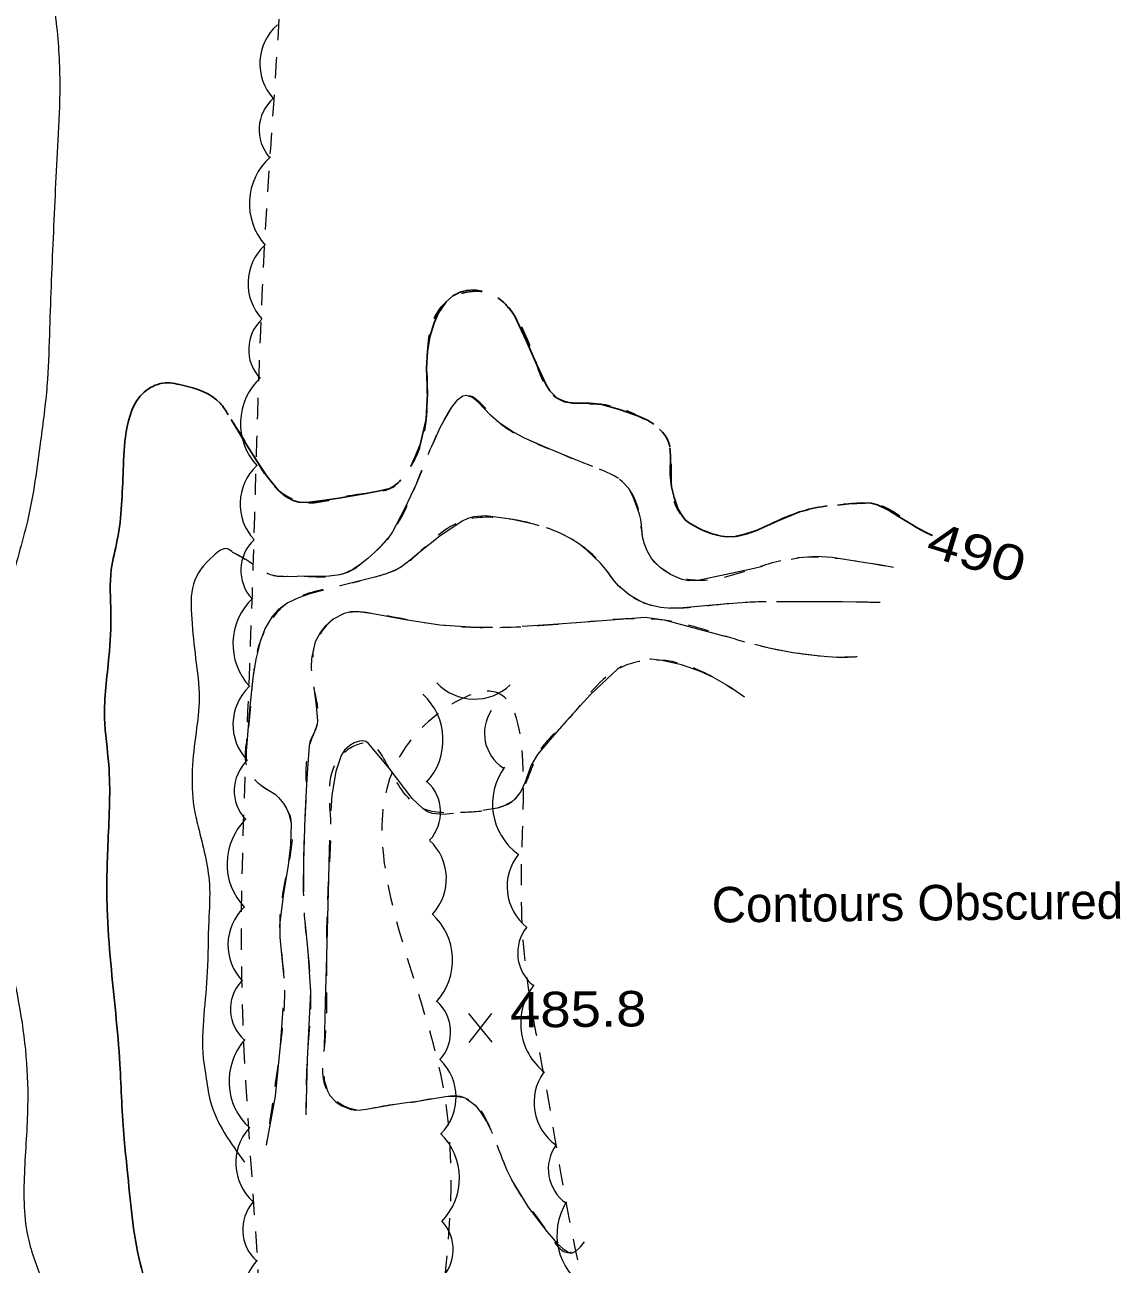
# Model space of a CAD drawing. Extents: x 2362213 to 2366494, y 6968794 to 6978110.
# Drawn here: x 2364548.2 to 2364696.4, y 6971176 to 6971343.7 of the extents above; entities that cross this region are included whole.
import ezdxf
from ezdxf.enums import TextEntityAlignment as Align

# ---------------------------------------------------------------- set-up
doc = ezdxf.new("R2010")
doc.units = 0
doc.header["$LTSCALE"] = 1.9
doc.linetypes.add('SHORT_DASHED', pattern=[2.7, 1.5, -1.2])
for name, color, linetype, lineweight in [('29', 7, 'Continuous', 13), ('31', 7, 'Continuous', 25), ('32', 7, 'Continuous', 25), ('35', 7, 'Continuous', 13), ('36', 7, 'Continuous', 13)]:
    doc.layers.add(name, color=color, linetype=linetype, lineweight=lineweight)

msp = doc.modelspace()

# ---------------------------------------------------------------- linework, layer by layer
at = {"layer": '29'}
for centre, radius, start, end in [((2364587.026, 6971338.4), 7.053, 131.65314, 221.65314), ((2364585.504, 6971329.475), 5.637, 131.65314, 221.65314), ((2364587.008, 6971319.474), 8.46, 131.65314, 221.65314), ((2364585.42, 6971308.681), 7.053, 132.88243, 222.88243), ((2364584.091, 6971299.725), 5.637, 132.88243, 222.88243), ((2364585.809, 6971289.759), 8.46, 132.88243, 222.88243), ((2364584.34, 6971278.844), 7.053, 133.03951, 223.03951), ((2364583.035, 6971269.885), 5.637, 133.03951, 223.03951), ((2364584.781, 6971259.923), 8.46, 133.03951, 223.03951), ((2364609.012, 6971259.479), 7.02, 223.50587, 313.50587), ((2364583.381, 6971249.019), 7.053, 133.37101, 223.37101), ((2364596.327, 6971246.92), 8.421, 317.35986, 47.35986), ((2364615.961, 6971247.843), 5.61, 146.73944, 236.73944), ((2364582.128, 6971240.052), 5.637, 133.37101, 223.37101), ((2364619.87, 6971238.28), 8.421, 143.76754, 233.76754), ((2364598.807, 6971237.163), 5.61, 317.35986, 47.35986), ((2364583.99, 6971230.162), 8.46, 133.97315, 223.97315), ((2364598.183, 6971228.173), 7.02, 317.35986, 47.35986), ((2364620.431, 6971227.117), 7.02, 141.49846, 231.49846), ((2364582.706, 6971219.209), 7.053, 133.97315, 223.97315), ((2364597.611, 6971217.174), 8.421, 317.77884, 47.77884), ((2364620.458, 6971218.106), 5.61, 141.49846, 231.49846), ((2364581.635, 6971210.518), 5.637, 138.11068, 228.11068), ((2364623.676, 6971208.6), 8.421, 141.89121, 231.89121), ((2364600.162, 6971207.435), 5.61, 317.77884, 47.77884), ((2364584.254, 6971200.749), 8.46, 138.11068, 228.11068), ((2364599.49, 6971198.615), 7.02, 315.72848, 45.72848), ((2364624.074, 6971197.892), 7.02, 144.67129, 234.67129), ((2364583.763, 6971189.731), 7.053, 138.11068, 228.11068), ((2364598.546, 6971187.679), 8.421, 315.72848, 45.72848), ((2364624.6, 6971188.896), 5.61, 144.67129, 234.67129), ((2364583.276, 6971180.703), 5.637, 138.25995, 228.25995), ((2364628.58, 6971179.976), 8.421, 148.26344, 238.26344), ((2364600.508, 6971177.998), 5.61, 313.688, 43.688), ((2364585.92, 6971170.941), 8.46, 138.25995, 228.25995)]:
    msp.add_arc(centre, radius, start, end, dxfattribs=at)
at = {"layer": '29', "linetype": 'SHORT_DASHED'}
for points in [[(2364577.69, 6971075.047), (2364579.29, 6971120.184), (2364580.17, 6971165.405), (2364577.6, 6971211.582), (2364578.72, 6971259.895), (2364580.684, 6971315.076), (2364583.342, 6971362.574), (2364582.348, 6971418.658), (2364583.179, 6971469.038), (2364581.378, 6971508.953), (2364580.351, 6971579.056), (2364585.114, 6971632.334), (2364584.87, 6971699.884), (2364582.326, 6971774.844), (2364585.046, 6971827.382), (2364586.299, 6971874.516), (2364587.992, 6971886.814), (2364587.862, 6971909.833), (2364589.094, 6971931.726), (2364587.912, 6971940.364)], [(2364612.867, 6971074.632), (2364611.629, 6971083.799), (2364613.532, 6971097.169), (2364630.824, 6971105.453), (2364642.638, 6971116.587), (2364638.028, 6971137.554), (2364625.322, 6971167.525), (2364618.513, 6971201.091), (2364615.346, 6971228.072), (2364610.743, 6971253.53), (2364602.275, 6971248.969), (2364604.395, 6971201.727), (2364604.221, 6971167.514), (2364601.637, 6971141.598), (2364599.158, 6971110.133), (2364597.352, 6971075.074)]]:
    msp.add_spline(points, degree=3, dxfattribs=at)
at = {"layer": '31', "lineweight": 13}
for p, q in [((2364611.375, 6971206.063), (2364608.258, 6971209.914)), ((2364608.295, 6971206.034), (2364611.338, 6971209.943))]:
    msp.add_line(p, q, dxfattribs=at)
at = {"layer": '31'}
msp.add_spline([(2364575.694, 6971290.918), (2364574.589, 6971292.477), (2364569.447, 6971294.938), (2364566.844, 6971295.193), (2364564.296, 6971293.959), (2364561.896, 6971288.606), (2364561.485, 6971283.463), (2364561.26, 6971278.74), (2364560.685, 6971273.984), (2364559.863, 6971270.006), (2364559.808, 6971264.165), (2364559.545, 6971258.182), (2364558.964, 6971249.886), (2364559.524, 6971243.601), (2364559.433, 6971233.26), (2364559.31, 6971224.079), (2364559.8, 6971216.753), (2364561.03, 6971203.104), (2364561.607, 6971192.949), (2364562.026, 6971188.833), (2364563.777, 6971176.169), (2364567.523, 6971165.124), (2364570.416, 6971154.341), (2364571.985, 6971141.795), (2364572.375, 6971131.269), (2364573.123, 6971118.885), (2364573.196, 6971117.596)], degree=3, dxfattribs=at)
at = {"layer": '32'}
for points in [[(2364610.047, 6971307.656), (2364609.006, 6971307.827), (2364607.957, 6971307.747), (2364607.177, 6971307.549), (2364606.082, 6971307.019), (2364605.18, 6971306.2), (2364604.105, 6971304.599), (2364603.527, 6971303.363), (2364602.965, 6971301.468), (2364602.634, 6971299.494), (2364602.516, 6971297.203), (2364602.639, 6971293.744), (2364602.471, 6971290.313), (2364601.644, 6971286.874), (2364601, 6971285.209), (2364600.607, 6971284.436)], [(2364633.27, 6971289.656), (2364632.425, 6971290.178), (2364631.2, 6971290.736), (2364628.63, 6971291.632), (2364626.033, 6971292.337), (2364624.562, 6971292.493), (2364622.292, 6971292.481), (2364621.2, 6971292.671), (2364620.176, 6971293.181), (2364619.207, 6971294.142), (2364618.679, 6971294.967), (2364617.433, 6971297.655), (2364616.011, 6971300.962), (2364614.48, 6971304.268), (2364613.781, 6971305.231), (2364613.417, 6971305.588)], [(2364598.237, 6971281.282), (2364598.048, 6971281.16), (2364597.571, 6971280.965), (2364595.955, 6971280.57), (2364594.317, 6971280.274), (2364592.48, 6971279.967), (2364590.633, 6971279.659), (2364588.456, 6971279.319), (2364586.269, 6971279.038), (2364585.237, 6971279.088), (2364584.475, 6971279.311), (2364583.399, 6971279.91), (2364582.452, 6971280.731), (2364580.954, 6971282.557), (2364579.686, 6971284.476), (2364577.645, 6971287.686), (2364576.091, 6971290.261)], [(2364654.161, 6971278.084), (2364652.954, 6971277.773), (2364650.024, 6971276.565), (2364647.136, 6971275.287), (2364645.711, 6971274.814), (2364644.284, 6971274.47), (2364643.216, 6971274.41), (2364642.405, 6971274.502), (2364641.172, 6971274.82), (2364639.957, 6971275.279), (2364639.114, 6971275.651), (2364637.977, 6971276.33), (2364637.483, 6971276.775), (2364637.038, 6971277.321), (2364636.509, 6971278.256), (2364636.015, 6971279.711), (2364635.661, 6971281.188), (2364635.485, 6971282.857), (2364635.53, 6971285.428), (2364635.421, 6971286.427)], [(2364670.954, 6971274.584), (2364670, 6971275.045), (2364669.065, 6971275.516), (2364666.37, 6971277.18), (2364665.012, 6971278.028), (2364663.535, 6971278.753), (2364662.683, 6971278.985), (2364661.372, 6971279.023), (2364660.064, 6971278.9), (2364658.105, 6971278.692)]]:
    msp.add_lwpolyline(points, dxfattribs=at)
at = {"layer": '32', "linetype": 'SHORT_DASHED'}
msp.add_spline([(2364670.954, 6971274.584), (2364669.065, 6971275.516), (2364663.535, 6971278.753), (2364660.064, 6971278.9), (2364652.954, 6971277.773), (2364647.136, 6971275.287), (2364644.284, 6971274.47), (2364639.957, 6971275.279), (2364637.038, 6971277.321), (2364635.661, 6971281.188), (2364634.937, 6971287.902), (2364631.2, 6971290.736), (2364626.033, 6971292.337), (2364620.176, 6971293.181), (2364617.433, 6971297.655), (2364614.48, 6971304.268), (2364611.001, 6971307.336), (2364605.18, 6971306.2), (2364602.634, 6971299.494), (2364602.471, 6971290.313), (2364600.165, 6971283.561), (2364597.571, 6971280.965), (2364594.317, 6971280.274), (2364590.633, 6971279.659), (2364586.269, 6971279.038), (2364582.452, 6971280.731), (2364579.686, 6971284.476), (2364575.684, 6971290.937)], degree=3, dxfattribs=at)
at = {"layer": '35'}
for points in [[(2364542.072, 6971711.187), (2364542.205, 6971707.709), (2364542.183, 6971701.648), (2364542.02, 6971692.466), (2364542.138, 6971683.267), (2364542.714, 6971675.242), (2364542.934, 6971665.844), (2364542.717, 6971653.941), (2364542.556, 6971643.499), (2364542.06, 6971627.404), (2364541.628, 6971612.868), (2364542.43, 6971595.816), (2364542.907, 6971575.159), (2364544.177, 6971560.501), (2364544.526, 6971547.952), (2364544.74, 6971532.875), (2364544.927, 6971520.575), (2364545.357, 6971504.829), (2364546.353, 6971489.518), (2364546.922, 6971474.872), (2364548.75, 6971462.56), (2364549.651, 6971452.817), (2364549.64, 6971436.286), (2364549.682, 6971419.297), (2364549.892, 6971407.737), (2364549.925, 6971401.088), (2364549.973, 6971386.597), (2364550.139, 6971372.319), (2364550.567, 6971359.851), (2364551.663, 6971349.752), (2364552.419, 6971343.908), (2364552.9, 6971335.373), (2364552.63, 6971328.031), (2364551.996, 6971314.823), (2364551.49, 6971301.718), (2364551.166, 6971294.834), (2364550.298, 6971287.376), (2364548.521, 6971276.538), (2364546.285, 6971267.706), (2364545.619, 6971258.92), (2364546.489, 6971246.317), (2364546.173, 6971233.274), (2364545.764, 6971219.539), (2364546.984, 6971213.201), (2364548.563, 6971198.665), (2364548.16, 6971189.491), (2364548.457, 6971180.393), (2364550.385, 6971174.241), (2364553.53, 6971166.241), (2364554.269, 6971161.128), (2364556.051, 6971152.574), (2364556.307, 6971150.867), (2364556.954, 6971139.672), (2364556.528, 6971129.758), (2364556.654, 6971118.618), (2364559.794, 6971106.087), (2364558.902, 6971097.869), (2364557.613, 6971088.336), (2364556.191, 6971084.271), (2364552.978, 6971075.191)], [(2364576.352, 6971272.263), (2364575.587, 6971272.776), (2364573.677, 6971271.857), (2364570.973, 6971268.012), (2364570.748, 6971263.32), (2364571.279, 6971257.974), (2364571.76, 6971252.568), (2364571.334, 6971247.954), (2364571.04, 6971237.901), (2364571.616, 6971235.196), (2364573.14, 6971227.42), (2364573.048, 6971222.409), (2364572.853, 6971215.557), (2364572.388, 6971209.732), (2364572.304, 6971203.881), (2364572.646, 6971201.544), (2364573.259, 6971198.11), (2364577.897, 6971189.844)]]:
    msp.add_spline(points, degree=3, dxfattribs=at)
at = {"layer": '36'}
for points in [[(2364625.023, 6971283.908), (2364624.291, 6971284.191), (2364622.484, 6971284.894), (2364619.111, 6971286.292), (2364615.757, 6971287.759), (2364613.988, 6971288.762), (2364612.307, 6971289.886), (2364611.167, 6971290.875), (2364609.521, 6971292.63), (2364608.724, 6971293.272), (2364607.942, 6971293.545), (2364607.433, 6971293.44), (2364606.568, 6971292.792), (2364605.945, 6971292.016), (2364604.382, 6971289.241), (2364603.432, 6971287.082)], [(2364601.867, 6971283.397), (2364601.105, 6971281.549), (2364599.575, 6971278.304), (2364597.906, 6971275.108), (2364597.226, 6971274.092), (2364595.989, 6971272.75), (2364594.581, 6971271.497), (2364592.794, 6971270.089), (2364591.829, 6971269.57), (2364590.782, 6971269.25), (2364589.344, 6971269.077), (2364585.033, 6971269.056), (2364583.223, 6971268.988), (2364582.323, 6971269.04), (2364581.421, 6971269.271), (2364581.411, 6971269.271)], [(2364647.953, 6971270.415), (2364646.855, 6971270.144), (2364643.044, 6971269.298), (2364639.222, 6971268.511), (2364637.912, 6971268.459), (2364636.95, 6971268.67), (2364635.524, 6971269.306), (2364634.125, 6971270.273), (2364633.348, 6971271.006), (2364632.892, 6971271.591), (2364632.373, 6971272.536), (2364631.973, 6971273.553), (2364631.744, 6971274.521), (2364631.6, 6971276.009), (2364631.503, 6971276.748), (2364631.326, 6971277.467), (2364630.483, 6971279.839), (2364629.863, 6971280.933), (2364629.003, 6971281.895), (2364628.62, 6971282.181)], [(2364617.75, 6971275.877), (2364617.038, 6971276.111), (2364613.902, 6971276.781), (2364610.547, 6971277.249), (2364608.888, 6971277.123), (2364608.1, 6971276.906), (2364607.353, 6971276.548), (2364604.322, 6971274.479), (2364601.463, 6971272.242), (2364600.322, 6971271.271), (2364599.141, 6971270.34), (2364598.286, 6971269.872), (2364596.922, 6971269.359), (2364595.515, 6971268.955), (2364592.642, 6971268.238), (2364592.462, 6971268.196)], [(2364645.869, 6971265.515), (2364644.53, 6971265.432), (2364641.683, 6971265.195), (2364639.205, 6971264.981), (2364636.727, 6971264.758), (2364635.697, 6971264.728), (2364634.166, 6971264.863), (2364632.633, 6971265.209), (2364631.478, 6971265.648), (2364629.909, 6971266.583), (2364628.507, 6971267.779), (2364627.85, 6971268.523), (2364626.989, 6971269.715), (2364626.068, 6971270.856), (2364624.211, 6971272.609), (2364623.203, 6971273.399), (2364622.096, 6971274.119), (2364621.473, 6971274.433)], [(2364578.001, 6971271.349), (2364577.397, 6971271.693), (2364576.302, 6971272.293)], [(2364665.696, 6971270.264), (2364663.803, 6971270.616), (2364661.89, 6971270.907), (2364657.413, 6971271.605), (2364655.171, 6971271.754), (2364652.963, 6971271.582), (2364651.845, 6971271.332)], [(2364588.582, 6971267.209), (2364586.716, 6971266.691), (2364585.211, 6971266.157), (2364583.737, 6971265.473), (2364582.426, 6971264.53), (2364581.634, 6971263.633), (2364580.699, 6971262.075), (2364580.055, 6971260.378), (2364579.429, 6971257.862), (2364579.023, 6971255.328), (2364578.63, 6971251.474), (2364578.287, 6971247.62), (2364578.118, 6971245.429), (2364578.108, 6971244.328), (2364578.13, 6971244.129)], [(2364611.441, 6971262.168), (2364609.141, 6971262.166), (2364604.316, 6971262.48), (2364599.659, 6971263.206), (2364595.042, 6971264.061), (2364593.21, 6971264.273), (2364592.29, 6971264.244), (2364591.382, 6971264.046), (2364589.81, 6971263.222), (2364588.788, 6971262.332), (2364588.156, 6971261.536), (2364587.468, 6971260.218), (2364587.141, 6971258.815), (2364587.138, 6971258.125)], [(2364663.871, 6971265.516), (2364662.241, 6971265.561), (2364660.6, 6971265.585), (2364656.98, 6971265.61), (2364653.36, 6971265.616), (2364650.369, 6971265.628), (2364649.869, 6971265.623)], [(2364643.084, 6971260.898), (2364639.204, 6971261.942), (2364634.723, 6971263.119), (2364632.089, 6971263.484), (2364624.033, 6971262.878), (2364618.998, 6971262.5), (2364615.44, 6971262.266)], [(2364660.781, 6971258.166), (2364659.462, 6971258.104), (2364658.131, 6971258.111), (2364656.741, 6971258.178), (2364655.349, 6971258.305), (2364652.085, 6971258.714), (2364648.878, 6971259.353), (2364646.943, 6971259.865)], [(2364645.531, 6971252.741), (2364643.478, 6971254.171), (2364641.266, 6971255.42), (2364639.579, 6971256.214), (2364637.01, 6971257.11), (2364634.414, 6971257.705), (2364632.883, 6971257.861), (2364632.713, 6971257.849)], [(2364628.891, 6971256.863), (2364628.354, 6971256.507), (2364624.697, 6971253.102), (2364621.471, 6971249.522), (2364619.473, 6971247.272), (2364617.535, 6971244.984), (2364616.688, 6971243.546), (2364615.811, 6971241.137), (2364615.272, 6971239.973), (2364614.482, 6971238.925), (2364613.946, 6971238.479), (2364613.509, 6971238.215), (2364612.812, 6971237.919), (2364612.074, 6971237.712), (2364610.127, 6971237.383)], [(2364587.286, 6971254.126), (2364587.321, 6971253.667), (2364587.59, 6971251.579), (2364587.78, 6971249.501), (2364587.734, 6971249.06), (2364587.491, 6971248.318), (2364586.962, 6971247.233), (2364586.737, 6971246.671), (2364586.623, 6971246.1), (2364586.391, 6971243.117), (2364586.219, 6971240.126), (2364586.137, 6971238.305), (2364586.064, 6971236.474), (2364585.962, 6971233.523), (2364585.87, 6971230.562), (2364585.853, 6971227.181), (2364585.87, 6971226.392)], [(2364606.149, 6971236.985), (2364604.711, 6971236.841), (2364603.329, 6971236.978), (2364602.667, 6971237.232), (2364602.013, 6971237.656), (2364600.59, 6971239.002), (2364597.452, 6971243.103), (2364596.066, 6971244.779), (2364594.68, 6971246.456), (2364594.297, 6971246.733), (2364593.876, 6971246.819), (2364593.466, 6971246.785), (2364592.709, 6971246.528), (2364592.162, 6971246.192), (2364591.438, 6971245.545), (2364590.965, 6971244.811), (2364590.255, 6971242.674), (2364589.706, 6971239.46), (2364589.576, 6971237.367)], [(2364580.081, 6971240.837), (2364580.595, 6971240.452), (2364581.58, 6971239.892), (2364582.064, 6971239.567), (2364582.497, 6971239.161), (2364583.165, 6971238.326), (2364583.592, 6971237.66), (2364584.052, 6971236.625), (2364584.177, 6971236.086), (2364584.222, 6971235.526), (2364584.098, 6971232.765), (2364583.805, 6971230.002), (2364583.171, 6971226.146), (2364582.648, 6971222.271), (2364582.677, 6971220.261), (2364583.21, 6971214.716)], [(2364589.404, 6971233.376), (2364589.365, 6971232.185), (2364589.244, 6971228.154), (2364589.103, 6971222.922), (2364588.973, 6971217.681), (2364588.822, 6971211.509), (2364588.67, 6971205.387)], [(2364586.068, 6971222.403), (2364586.437, 6971218.337), (2364586.829, 6971212.88), (2364586.603, 6971208.298), (2364586.356, 6971203.705), (2364586.262, 6971199.964), (2364586.187, 6971196.223)], [(2364583.088, 6971210.724), (2364583.046, 6971209.924), (2364582.727, 6971205.601), (2364582.022, 6971198.764), (2364580.825, 6971192.122)], [(2364588.648, 6971201.397), (2364588.683, 6971200.937), (2364589.107, 6971199.471), (2364589.443, 6971198.854), (2364590.271, 6971197.962), (2364591.036, 6971197.439), (2364592.321, 6971196.972), (2364592.972, 6971196.878), (2364593.621, 6971196.894), (2364594.381, 6971196.991), (2364595.129, 6971197.118), (2364596.697, 6971197.403), (2364598.274, 6971197.678), (2364599.791, 6971197.883), (2364601.32, 6971198.067), (2364603.197, 6971198.375), (2364605.064, 6971198.713), (2364605.763, 6971198.81), (2364606.293, 6971198.835), (2364607.083, 6971198.762), (2364607.485, 6971198.636), (2364607.877, 6971198.45), (2364609.096, 6971197.521), (2364609.794, 6971196.698), (2364610.627, 6971195.326), (2364611.351, 6971193.873), (2364611.413, 6971193.713)], [(2364612.898, 6971189.997), (2364613.349, 6971188.832), (2364614.125, 6971187.209), (2364616.288, 6971183.759), (2364618.809, 6971180.443), (2364620.255, 6971178.777), (2364621.012, 6971178.084), (2364621.787, 6971177.591), (2364622.036, 6971177.534), (2364622.266, 6971177.576), (2364622.704, 6971177.79), (2364623.338, 6971178.376), (2364623.882, 6971179.061)]]:
    msp.add_lwpolyline(points, dxfattribs=at)
at = {"layer": '36', "linetype": 'SHORT_DASHED'}
for points in [[(2364665.696, 6971270.264), (2364661.89, 6971270.907), (2364652.963, 6971271.582), (2364646.855, 6971270.144), (2364639.222, 6971268.511), (2364634.125, 6971270.273), (2364631.973, 6971273.553), (2364631.326, 6971277.467), (2364629.003, 6971281.895), (2364626.097, 6971283.488), (2364622.484, 6971284.894), (2364615.757, 6971287.759), (2364612.307, 6971289.886), (2364607.942, 6971293.545), (2364604.382, 6971289.241), (2364601.105, 6971281.549), (2364597.906, 6971275.108), (2364594.581, 6971271.497), (2364590.782, 6971269.25), (2364585.033, 6971269.056), (2364581.421, 6971269.271), (2364578.483, 6971271.073), (2364576.302, 6971272.293)], [(2364663.871, 6971265.516), (2364660.6, 6971265.585), (2364653.36, 6971265.616), (2364647.379, 6971265.599), (2364641.683, 6971265.195), (2364636.727, 6971264.758), (2364632.633, 6971265.209), (2364628.507, 6971267.779), (2364626.068, 6971270.856), (2364622.096, 6971274.119), (2364613.902, 6971276.781), (2364607.353, 6971276.548), (2364601.463, 6971272.242), (2364599.141, 6971270.34), (2364595.515, 6971268.955), (2364589.759, 6971267.54), (2364583.737, 6971265.473), (2364580.055, 6971260.378), (2364579.023, 6971255.328), (2364578.287, 6971247.62), (2364578.208, 6971243.239), (2364579.981, 6971240.916), (2364582.497, 6971239.161), (2364584.222, 6971235.526), (2364583.805, 6971230.002), (2364582.648, 6971222.271), (2364583.255, 6971214.246), (2364582.727, 6971205.601), (2364580.825, 6971192.122)], [(2364660.781, 6971258.166), (2364658.131, 6971258.111), (2364655.349, 6971258.305), (2364648.878, 6971259.353), (2364643.666, 6971260.743), (2364634.723, 6971263.119), (2364624.033, 6971262.878), (2364613.951, 6971262.162), (2364604.316, 6971262.48), (2364595.042, 6971264.061), (2364591.382, 6971264.046), (2364587.141, 6971258.815), (2364587.321, 6971253.667), (2364587.78, 6971249.501), (2364586.623, 6971246.1), (2364586.219, 6971240.126), (2364586.064, 6971236.474), (2364585.87, 6971230.562), (2364585.935, 6971223.802), (2364586.829, 6971212.88), (2364586.356, 6971203.705), (2364586.187, 6971196.223)], [(2364645.531, 6971252.741), (2364641.266, 6971255.42), (2364634.414, 6971257.705), (2364628.354, 6971256.507), (2364621.471, 6971249.522), (2364617.535, 6971244.984), (2364614.482, 6971238.925), (2364612.074, 6971237.712), (2364607.499, 6971237.128), (2364602.013, 6971237.656), (2364597.452, 6971243.103), (2364594.68, 6971246.456), (2364590.965, 6971244.811), (2364589.507, 6971236.217), (2364589.244, 6971228.154), (2364588.973, 6971217.681), (2364588.671, 6971205.337), (2364589.107, 6971199.471), (2364593.621, 6971196.894), (2364595.129, 6971197.118), (2364598.274, 6971197.678), (2364601.32, 6971198.067), (2364605.064, 6971198.713), (2364607.877, 6971198.45), (2364611.351, 6971193.873), (2364614.125, 6971187.209), (2364618.809, 6971180.443), (2364621.787, 6971177.591), (2364623.882, 6971179.061)]]:
    msp.add_spline(points, degree=3, dxfattribs=at)

# ---------------------------------------------------------------- texts
at = {"layer": '31', "width": 1.25}
msp.add_text(' 490 ', height=4.8, rotation=343.123, dxfattribs=at).set_placement((2364676.256, 6971270.014), align=Align.CENTER)
at = {"layer": '31'}
msp.add_text('Contours Obscured', height=4.8, rotation=0.546, dxfattribs=at).set_placement((2364641.122, 6971222.237))
at = {"layer": '31', "width": 1.15}
msp.add_text('485.8', height=4.8, rotation=0.546, dxfattribs=at).set_placement((2364613.816, 6971208.027))

doc.saveas('drawing.dxf')
